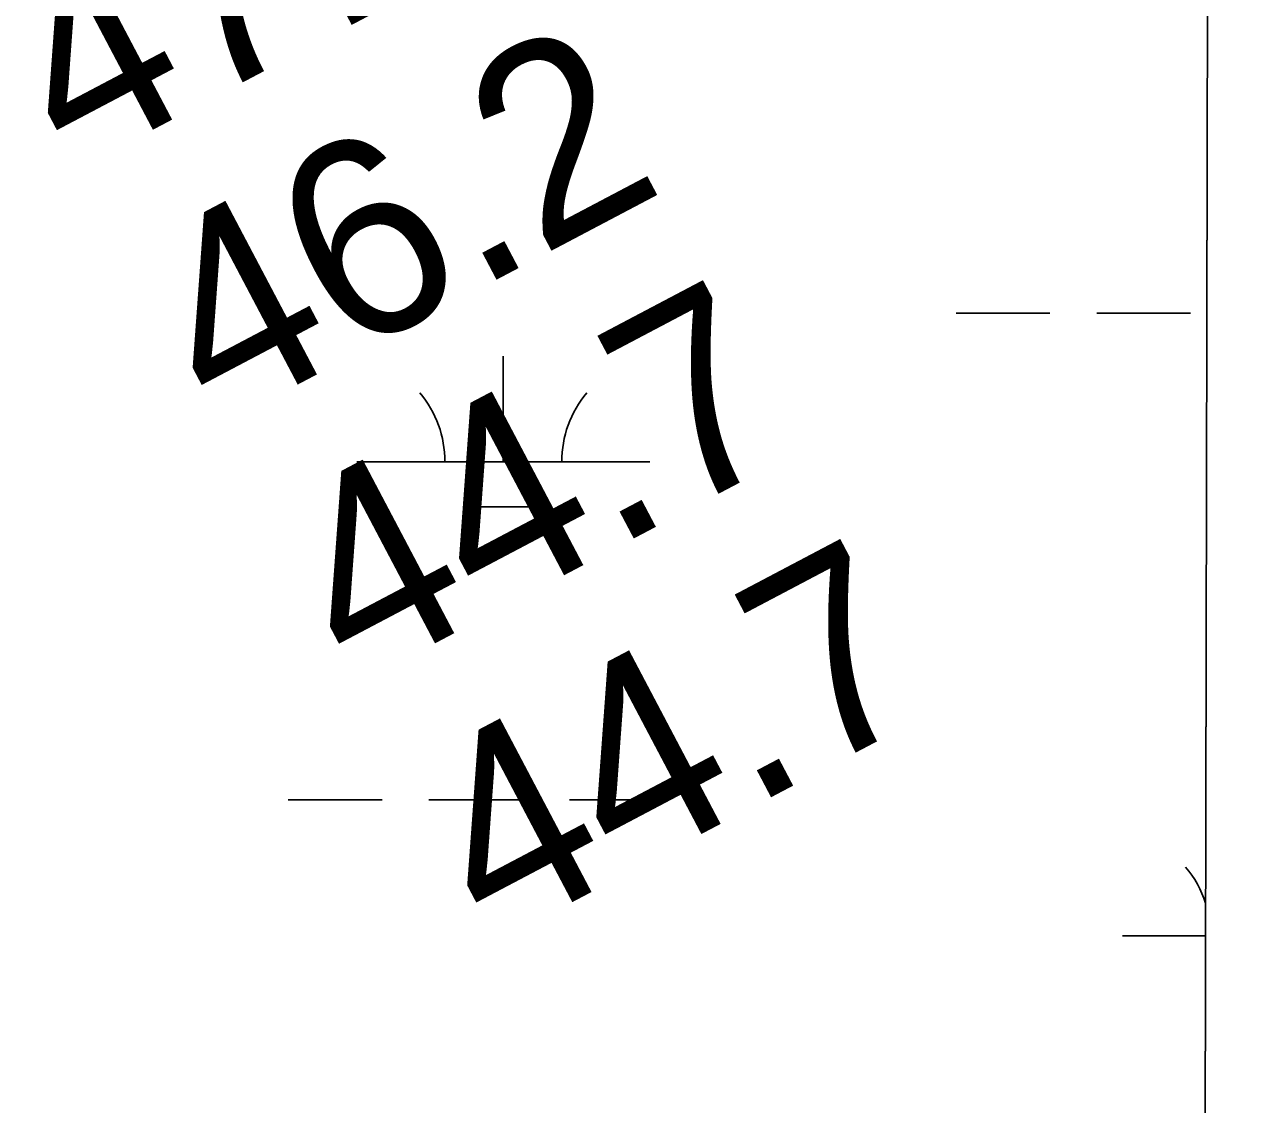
# Model space of a CAD drawing. Extents: x 3177185 to 3215018, y 812988 to 838321.
# Drawn here: x 3212380.4 to 3212801.6, y 826930.6 to 827299.2 of the extents above; entities that cross this region are included whole.
import ezdxf

# ---------------------------------------------------------------- set-up
doc = ezdxf.new("R2010")
doc.units = 0
for name, color, linetype in [('V-GRID-FRAM', 7, 'Continuous'), ('V-RIVR-RANG', 7, 'Continuous'), ('V-SITE-VEGE', 7, 'Continuous'), ('V-WETL-SWMP', 7, 'Continuous')]:
    doc.layers.add(name, color=color, linetype=linetype)

msp = doc.modelspace()

# ---------------------------------------------------------------- linework, layer by layer
at = {"layer": 'V-GRID-FRAM'}
msp.add_lwpolyline([(3181402.42, 836586.07), (3212801.61, 836513), (3212767.22, 818326.14), (3181352.16, 818399.25), (3181402.42, 836586.07)], dxfattribs=at)
at = {"layer": 'V-SITE-VEGE'}
msp.add_line((3212779.59, 824867.35), (3212786.08, 828301.43), dxfattribs=at)
at = {"layer": 'V-WETL-SWMP'}
for p, q in [((3212776.78, 823382.41), (3212786.14, 828329.44)), ((3212698.44, 827200.7), (3212730.44, 827200.7)), ((3212746.44, 827200.7), (3212778.44, 827200.7)), ((3212543.84, 827149.96), (3212543.84, 827185.96)), ((3212493.84, 827149.96), (3212593.84, 827149.96)), ((3212531.84, 827134.53), (3212555.84, 827134.53)), ((3212470.44, 827034.53), (3212502.44, 827034.53)), ((3212518.44, 827034.53), (3212550.44, 827034.53)), ((3212566.44, 827034.53), (3212598.44, 827034.53)), ((3212755.28, 826988.1), (3212783.6, 826988.1))]:
    msp.add_line(p, q, dxfattribs=at)
for centre, start, end in [((3212488.6, 827150.44), 359.2282, 40.7718), ((3212599.09, 827150.44), 139.2282, 180.7718), ((3212750.04, 826988.58), 17.6726, 40.7718)]:
    msp.add_arc(centre, 35.25, start, end, dxfattribs=at)

# ---------------------------------------------------------------- texts
at = {"layer": 'V-RIVR-RANG'}
for s, p in [('47.0', (3212396.69, 827248.77)), ('46.2', (3212446.13, 827161.79)), ('44.7', (3212493, 827073.45)), ('44.7', (3212539.87, 826985.11))]:
    msp.add_text(s, height=67, rotation=27.8083, dxfattribs=at).set_placement(p)

doc.saveas('drawing.dxf')
